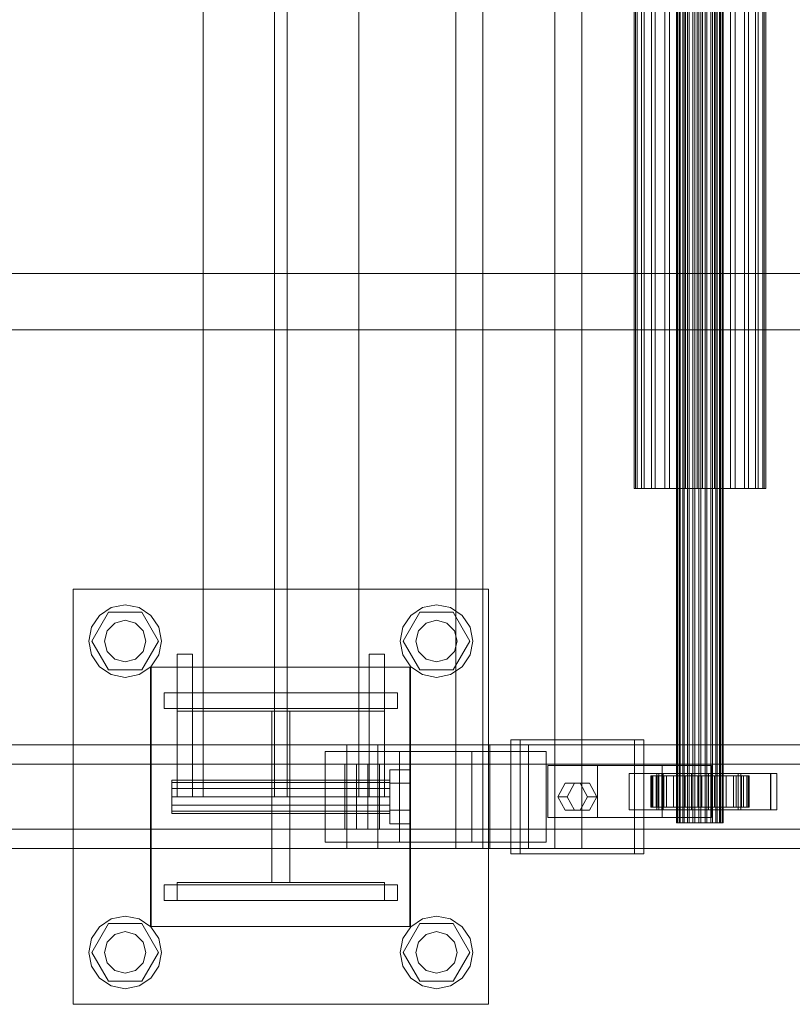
# Model space of a CAD drawing. Header units: millimetres. Extents: x -3490 to 61924, y -72580 to 6847.
# Tile 521 of 656: x 21504 to 21802, y -18510 to -18130. Entities that reach past the tile are written whole.
import ezdxf

# ---------------------------------------------------------------- set-up
doc = ezdxf.new("R2010")
doc.units = ezdxf.units.MM
doc.layers.add('superior_C02', color=7, linetype='Continuous', lineweight=0)

msp = doc.modelspace()

# ---------------------------------------------------------------- linework, layer by layer
at = {"layer": 'superior_C02'}
for p, q in [((21672.216, -17550), (21672.216, -18450)), ((21682.648, -18450), (21682.648, -17550)), ((21710.398, -18450), (21710.398, -17550)), ((21720.83, -17550), (21720.83, -18450)), ((21757.351, -18440), (21757.351, -17560)), ((21757.562, -18440), (21757.562, -17560)), ((21757.752, -18440), (21757.752, -17560)), ((21758.372, -18440), (21758.372, -17560)), ((21758.739, -18440), (21758.739, -17560)), ((21759.725, -18440), (21759.725, -17560)), ((21760.245, -18440), (21760.245, -17560)), ((21761.529, -18440), (21761.529, -17560)), ((21762.165, -18440), (21762.165, -17560)), ((21763.661, -18440), (21763.661, -17560)), ((21764.371, -18440), (21764.371, -17560)), ((21765.976, -18440), (21765.976, -17560)), ((21766.711, -18440), (21766.711, -17560)), ((21768.316, -18440), (21768.316, -17560)), ((21769.026, -18440), (21769.026, -17560)), ((21770.521, -18440), (21770.521, -17560)), ((21771.158, -18440), (21771.158, -17560)), ((21772.442, -18440), (21772.442, -17560)), ((21772.962, -18440), (21772.962, -17560)), ((21773.947, -18440), (21773.947, -17560)), ((21774.315, -18440), (21774.315, -17560)), ((21774.934, -17560), (21774.934, -18440)), ((21775.125, -18440), (21775.125, -17560)), ((21775.336, -18440), (21775.336, -17560)), ((21574.794, -17570), (21574.794, -18430)), ((21602.294, -17570), (21602.294, -18430)), ((21607.294, -18430), (21607.294, -17570)), ((21634.794, -18430), (21634.794, -17570)), ((21740.965, -18311.15), (21740.965, -17688.85)), ((21741.561, -18311.15), (21741.561, -17688.85)), ((21742.098, -18311.15), (21742.098, -17688.85)), ((21743.846, -18311.15), (21743.846, -17688.85)), ((21744.883, -18311.15), (21744.883, -17688.85)), ((21747.664, -18311.15), (21747.664, -17688.85)), ((21749.131, -18311.15), (21749.131, -17688.85)), ((21752.756, -18311.15), (21752.756, -17688.85)), ((21754.552, -18311.15), (21754.552, -17688.85)), ((21758.773, -18311.15), (21758.773, -17688.85)), ((21760.777, -18311.15), (21760.777, -17688.85)), ((21765.306, -18311.15), (21765.306, -17688.85)), ((21767.381, -18311.15), (21767.381, -17688.85)), ((21771.91, -18311.15), (21771.91, -17688.85)), ((21773.914, -18311.15), (21773.914, -17688.85)), ((21778.134, -18311.15), (21778.134, -17688.85)), ((21779.931, -18311.15), (21779.931, -17688.85)), ((21783.555, -18311.15), (21783.555, -17688.85)), ((21785.022, -18311.15), (21785.022, -17688.85)), ((21787.803, -18311.15), (21787.803, -17688.85)), ((21788.841, -18311.15), (21788.841, -17688.85)), ((21790.589, -17688.85), (21790.589, -18311.15)), ((21791.126, -18311.15), (21791.126, -17688.85)), ((21791.722, -18311.15), (21791.722, -17688.85)), ((21968.557, -18228.298), (21032.6, -18228.298)), ((21034.379, -18228.298), (21970.336, -18228.298)), ((24634.01, -18250), (15575.415, -18250)), ((15576.913, -18250), (24635.508, -18250)), ((21742.098, -18311.15), (21740.965, -18311.15)), ((21740.965, -18311.15), (21741.561, -18311.15)), ((21741.561, -18311.15), (21743.846, -18311.15)), ((21744.883, -18311.15), (21742.098, -18311.15)), ((21743.846, -18311.15), (21747.664, -18311.15)), ((21749.131, -18311.15), (21744.883, -18311.15)), ((21747.664, -18311.15), (21752.756, -18311.15)), ((21754.552, -18311.15), (21749.131, -18311.15)), ((21752.756, -18311.15), (21758.773, -18311.15)), ((21760.777, -18311.15), (21754.552, -18311.15)), ((21758.773, -18311.15), (21765.306, -18311.15)), ((21767.381, -18311.15), (21760.777, -18311.15)), ((21765.306, -18311.15), (21771.91, -18311.15)), ((21773.914, -18311.15), (21767.381, -18311.15)), ((21771.91, -18311.15), (21778.134, -18311.15)), ((21779.931, -18311.15), (21773.914, -18311.15)), ((21778.134, -18311.15), (21783.555, -18311.15)), ((21785.022, -18311.15), (21779.931, -18311.15)), ((21783.555, -18311.15), (21787.803, -18311.15)), ((21788.841, -18311.15), (21785.022, -18311.15)), ((21787.803, -18311.15), (21790.589, -18311.15)), ((21791.126, -18311.15), (21788.841, -18311.15)), ((21790.589, -18311.15), (21791.722, -18311.15)), ((21791.722, -18311.15), (21791.126, -18311.15)), ((21524.794, -18510), (21524.794, -18350)), ((21524.794, -18350), (21684.794, -18350)), ((21684.794, -18350), (21684.794, -18510)), ((21539.436, -18357.066), (21544.794, -18356)), ((21544.794, -18356), (21550.151, -18357.066)), ((21659.436, -18357.066), (21664.794, -18356)), ((21664.794, -18356), (21670.151, -18357.066)), ((21531.86, -18364.642), (21534.894, -18360.101)), ((21531.994, -18370), (21538.394, -18358.915)), ((21534.894, -18360.101), (21539.436, -18357.066)), ((21538.394, -18358.915), (21551.194, -18358.915)), ((21550.151, -18357.066), (21554.693, -18360.101)), ((21551.194, -18358.915), (21557.594, -18370)), ((21554.693, -18360.101), (21557.728, -18364.642)), ((21651.86, -18364.642), (21654.894, -18360.101)), ((21651.994, -18370), (21658.394, -18358.915)), ((21654.894, -18360.101), (21659.436, -18357.066)), ((21658.394, -18358.915), (21671.194, -18358.915)), ((21670.151, -18357.066), (21674.693, -18360.101)), ((21671.194, -18358.915), (21677.594, -18370)), ((21674.693, -18360.101), (21677.728, -18364.642)), ((21537.866, -18366), (21540.794, -18363.072)), ((21540.794, -18363.072), (21544.794, -18362)), ((21544.794, -18362), (21548.794, -18363.072)), ((21548.794, -18363.072), (21551.722, -18366)), ((21657.866, -18366), (21660.794, -18363.072)), ((21660.794, -18363.072), (21664.794, -18362)), ((21664.794, -18362), (21668.794, -18363.072)), ((21668.794, -18363.072), (21671.722, -18366)), ((21530.794, -18370), (21531.86, -18364.642)), ((21536.794, -18370), (21537.866, -18366)), ((21551.722, -18366), (21552.794, -18370)), ((21557.728, -18364.642), (21558.794, -18370)), ((21650.794, -18370), (21651.86, -18364.642)), ((21656.794, -18370), (21657.866, -18366)), ((21671.722, -18366), (21672.794, -18370)), ((21677.728, -18364.642), (21678.794, -18370)), ((21531.86, -18375.358), (21530.794, -18370)), ((21538.394, -18381.085), (21531.994, -18370)), ((21537.866, -18374), (21536.794, -18370)), ((21557.594, -18370), (21551.194, -18381.085)), ((21552.794, -18370), (21551.722, -18374)), ((21558.794, -18370), (21557.728, -18375.358)), ((21651.86, -18375.358), (21650.794, -18370)), ((21658.394, -18381.085), (21651.994, -18370)), ((21657.866, -18374), (21656.794, -18370)), ((21677.594, -18370), (21671.194, -18381.085)), ((21672.794, -18370), (21671.722, -18374)), ((21678.794, -18370), (21677.728, -18375.358)), ((21534.894, -18379.899), (21531.86, -18375.358)), ((21540.794, -18376.928), (21537.866, -18374)), ((21551.722, -18374), (21548.794, -18376.928)), ((21557.728, -18375.358), (21554.693, -18379.899)), ((21564.794, -18430), (21564.794, -18375)), ((21564.794, -18375), (21570.794, -18375)), ((21570.794, -18430), (21570.794, -18375)), ((21638.794, -18430), (21638.794, -18375)), ((21638.794, -18375), (21644.794, -18375)), ((21644.794, -18430), (21644.794, -18375)), ((21654.894, -18379.899), (21651.86, -18375.358)), ((21660.794, -18376.928), (21657.866, -18374)), ((21671.722, -18374), (21668.794, -18376.928)), ((21677.728, -18375.358), (21674.693, -18379.899)), ((21544.794, -18378), (21540.794, -18376.928)), ((21548.794, -18376.928), (21544.794, -18378)), ((21664.794, -18378), (21660.794, -18376.928)), ((21668.794, -18376.928), (21664.794, -18378)), ((21539.436, -18382.934), (21534.894, -18379.899)), ((21551.194, -18381.085), (21538.394, -18381.085)), ((21544.794, -18384), (21539.436, -18382.934)), ((21550.151, -18382.934), (21544.794, -18384)), ((21554.693, -18379.899), (21550.151, -18382.934)), ((21554.496, -18480), (21554.496, -18380)), ((21554.496, -18380), (21654.496, -18380)), ((21554.794, -18480), (21554.794, -18380)), ((21554.794, -18380), (21654.794, -18380)), ((21654.496, -18380), (21654.496, -18480)), ((21654.794, -18380), (21654.794, -18480)), ((21659.436, -18382.934), (21654.894, -18379.899)), ((21671.194, -18381.085), (21658.394, -18381.085)), ((21664.794, -18384), (21659.436, -18382.934)), ((21670.151, -18382.934), (21664.794, -18384)), ((21674.693, -18379.899), (21670.151, -18382.934)), ((21559.794, -18390), (21649.794, -18390)), ((21559.794, -18396), (21559.794, -18390)), ((21564.794, -18397), (21564.794, -18390)), ((21564.794, -18390), (21644.794, -18390)), ((21644.794, -18390), (21644.794, -18397)), ((21649.794, -18396), (21649.794, -18390)), ((21559.794, -18396), (21649.794, -18396)), ((21644.794, -18397), (21564.794, -18397)), ((21601.294, -18463), (21601.294, -18397)), ((21601.294, -18397), (21608.294, -18397)), ((21608.294, -18397), (21608.294, -18463)), ((21741.164, -18408), (21693.437, -18408)), ((21693.437, -18408), (21693.437, -18452)), ((21697.013, -18408), (21693.437, -18408)), ((21697.013, -18452), (21697.013, -18408)), ((21697.013, -18408), (21744.741, -18408)), ((21741.164, -18452), (21741.164, -18408)), ((21741.164, -18408), (21744.741, -18408)), ((21744.741, -18408), (21744.741, -18452)), ((21630.207, -18410), (20484.747, -18410)), ((20496.669, -18410), (21642.129, -18410)), ((21685.346, -18410), (20539.887, -18410)), ((20554.789, -18410), (21700.249, -18410)), ((21650.486, -18412.5), (21621.85, -18412.5)), ((21621.85, -18412.5), (21621.85, -18447.5)), ((21678.479, -18412.5), (21621.85, -18412.5)), ((21630.207, -18410), (21630.207, -18450)), ((21642.129, -18410), (21630.207, -18410)), ((22775.666, -18410), (21630.207, -18410)), ((21642.129, -18450), (21642.129, -18410)), ((21642.129, -18410), (22787.589, -18410)), ((21650.486, -18447.5), (21650.486, -18412.5)), ((21650.486, -18412.5), (21707.116, -18412.5)), ((21678.479, -18447.5), (21678.479, -18412.5)), ((21678.479, -18412.5), (21707.116, -18412.5)), ((21685.346, -18410), (21685.346, -18450)), ((21700.249, -18410), (21685.346, -18410)), ((22830.806, -18410), (21685.346, -18410)), ((21700.249, -18450), (21700.249, -18410)), ((21700.249, -18410), (22845.709, -18410)), ((21707.116, -18412.5), (21707.116, -18447.5)), ((21629.513, -18417.5), (20540.683, -18417.5)), ((20553.993, -18417.5), (21642.823, -18417.5)), ((21629.513, -18417.5), (21629.513, -18442.5)), ((21642.823, -18417.5), (21629.513, -18417.5)), ((21633.991, -18417.5), (21638.344, -18417.5)), ((21633.991, -18442.5), (21633.991, -18417.5)), ((22836.081, -18417.5), (21633.991, -18417.5)), ((21638.344, -18417.5), (21638.344, -18442.5)), ((21638.344, -18417.5), (22840.434, -18417.5)), ((21642.823, -18442.5), (21642.823, -18417.5)), ((21646.794, -18424.8), (21646.794, -18419.6)), ((21654.794, -18419.6), (21646.794, -18419.6)), ((21654.794, -18419.6), (21654.794, -18424.8)), ((21726.846, -18418), (21707.755, -18418)), ((21707.755, -18418), (21707.755, -18438)), ((21751.731, -18418), (21707.755, -18418)), ((21726.846, -18438), (21726.846, -18418)), ((21726.846, -18418), (21770.822, -18418)), ((21751.731, -18438), (21751.731, -18418)), ((21751.731, -18418), (21770.822, -18418)), ((21770.822, -18418), (21770.822, -18438)), ((21562.794, -18424.457), (21562.794, -18423.6)), ((21646.794, -18423.6), (21562.794, -18423.6)), ((21562.794, -18424.457), (21562.794, -18426.8)), ((21562.794, -18424.457), (21646.794, -18424.457)), ((21646.794, -18423.6), (21646.794, -18424.457)), ((21646.794, -18424.457), (21646.794, -18426.8)), ((21750.539, -18421), (21739.084, -18421)), ((21739.084, -18421), (21739.084, -18435)), ((21751.602, -18421), (21739.084, -18421)), ((21747.805, -18422), (21747.359, -18422)), ((21747.359, -18422), (21757.351, -18422)), ((21747.359, -18434), (21747.359, -18422)), ((21747.359, -18422), (21748.207, -18422)), ((21749.515, -18422), (21747.805, -18422)), ((21747.805, -18422), (21757.562, -18422)), ((21747.805, -18434), (21747.805, -18422)), ((21748.207, -18422), (21757.752, -18422)), ((21748.207, -18434), (21748.207, -18422)), ((21748.207, -18422), (21750.291, -18422)), ((21752.371, -18422), (21749.515, -18422)), ((21749.515, -18422), (21758.372, -18422)), ((21749.515, -18434), (21749.515, -18422)), ((21793.663, -18421), (21749.754, -18421)), ((21749.754, -18421), (21749.754, -18435)), ((21752.138, -18421), (21749.754, -18421)), ((21750.291, -18422), (21758.739, -18422)), ((21750.291, -18434), (21750.291, -18422)), ((21750.291, -18422), (21753.468, -18422)), ((21750.539, -18435), (21750.539, -18421)), ((21750.539, -18421), (21763.057, -18421)), ((21751.602, -18435), (21751.602, -18421)), ((21751.602, -18421), (21763.057, -18421)), ((21752.138, -18435), (21752.138, -18421)), ((21752.138, -18421), (21796.047, -18421)), ((21756.179, -18422), (21752.371, -18422)), ((21752.371, -18422), (21759.725, -18422)), ((21752.371, -18434), (21752.371, -18422)), ((21753.468, -18422), (21760.245, -18422)), ((21753.468, -18434), (21753.468, -18422)), ((21753.468, -18422), (21757.523, -18422)), ((21760.68, -18422), (21756.179, -18422)), ((21756.179, -18422), (21761.529, -18422)), ((21756.179, -18434), (21756.179, -18422)), ((21757.351, -18422), (21757.562, -18422)), ((21757.351, -18422), (21757.351, -18434)), ((21757.752, -18422), (21757.351, -18422)), ((21757.523, -18422), (21762.165, -18422)), ((21757.523, -18434), (21757.523, -18422)), ((21757.523, -18422), (21762.179, -18422)), ((21757.562, -18422), (21758.372, -18422)), ((21757.562, -18422), (21757.562, -18434)), ((21757.752, -18422), (21757.752, -18434)), ((21758.739, -18422), (21757.752, -18422)), ((21758.372, -18422), (21759.725, -18422)), ((21758.372, -18422), (21758.372, -18434)), ((21758.739, -18422), (21758.739, -18434)), ((21760.245, -18422), (21758.739, -18422)), ((21759.725, -18422), (21761.529, -18422)), ((21759.725, -18422), (21759.725, -18434)), ((21760.245, -18422), (21760.245, -18434)), ((21762.165, -18422), (21760.245, -18422)), ((21765.567, -18422), (21760.68, -18422)), ((21760.68, -18422), (21763.661, -18422)), ((21760.68, -18434), (21760.68, -18422)), ((21761.529, -18422), (21763.661, -18422)), ((21761.529, -18422), (21761.529, -18434)), ((21762.165, -18422), (21762.165, -18434)), ((21764.371, -18422), (21762.165, -18422)), ((21762.179, -18422), (21764.371, -18422)), ((21762.179, -18434), (21762.179, -18422)), ((21762.179, -18422), (21767.119, -18422)), ((21763.057, -18421), (21763.057, -18435)), ((21763.661, -18422), (21765.976, -18422)), ((21763.661, -18422), (21763.661, -18434)), ((21764.371, -18422), (21764.371, -18434)), ((21766.711, -18422), (21764.371, -18422)), ((21770.507, -18422), (21765.567, -18422)), ((21765.567, -18422), (21765.976, -18422)), ((21765.567, -18434), (21765.567, -18422)), ((21765.976, -18422), (21768.316, -18422)), ((21765.976, -18422), (21765.976, -18434)), ((21767.119, -18422), (21766.711, -18422)), ((21766.711, -18422), (21766.711, -18434)), ((21769.026, -18422), (21766.711, -18422)), ((21767.119, -18434), (21767.119, -18422)), ((21767.119, -18422), (21772.006, -18422)), ((21770.507, -18422), (21768.316, -18422)), ((21768.316, -18422), (21770.521, -18422)), ((21768.316, -18422), (21768.316, -18434)), ((21772.006, -18422), (21769.026, -18422)), ((21769.026, -18422), (21769.026, -18434)), ((21771.158, -18422), (21769.026, -18422)), ((21781.084, -18421), (21769.63, -18421)), ((21769.63, -18421), (21769.63, -18435)), ((21782.148, -18421), (21769.63, -18421)), ((21775.163, -18422), (21770.507, -18422)), ((21770.507, -18434), (21770.507, -18422)), ((21775.163, -18422), (21770.521, -18422)), ((21770.521, -18422), (21772.442, -18422)), ((21770.521, -18422), (21770.521, -18434)), ((21776.507, -18422), (21771.158, -18422)), ((21771.158, -18422), (21771.158, -18434)), ((21772.962, -18422), (21771.158, -18422)), ((21772.006, -18434), (21772.006, -18422)), ((21772.006, -18422), (21776.507, -18422)), ((21779.218, -18422), (21772.442, -18422)), ((21772.442, -18422), (21773.947, -18422)), ((21772.442, -18422), (21772.442, -18434)), ((21780.316, -18422), (21772.962, -18422)), ((21772.962, -18422), (21772.962, -18434)), ((21774.315, -18422), (21772.962, -18422)), ((21782.396, -18422), (21773.947, -18422)), ((21773.947, -18422), (21774.934, -18422)), ((21773.947, -18422), (21773.947, -18434)), ((21783.172, -18422), (21774.315, -18422)), ((21774.315, -18422), (21774.315, -18434)), ((21775.125, -18422), (21774.315, -18422)), ((21774.934, -18422), (21784.48, -18422)), ((21774.934, -18434), (21774.934, -18422)), ((21774.934, -18422), (21775.336, -18422)), ((21784.881, -18422), (21775.125, -18422)), ((21775.125, -18422), (21775.125, -18434)), ((21775.336, -18422), (21775.125, -18422)), ((21779.218, -18422), (21775.163, -18422)), ((21775.163, -18434), (21775.163, -18422)), ((21785.327, -18422), (21775.336, -18422)), ((21775.336, -18422), (21775.336, -18434)), ((21776.507, -18434), (21776.507, -18422)), ((21776.507, -18422), (21780.316, -18422)), ((21782.396, -18422), (21779.218, -18422)), ((21779.218, -18434), (21779.218, -18422)), ((21780.316, -18434), (21780.316, -18422)), ((21780.316, -18422), (21783.172, -18422)), ((21781.084, -18435), (21781.084, -18421)), ((21781.084, -18421), (21793.602, -18421)), ((21782.148, -18435), (21782.148, -18421)), ((21782.148, -18421), (21793.602, -18421)), ((21784.48, -18422), (21782.396, -18422)), ((21782.396, -18434), (21782.396, -18422)), ((21783.172, -18434), (21783.172, -18422)), ((21783.172, -18422), (21784.881, -18422)), ((21784.48, -18422), (21784.48, -18434)), ((21785.327, -18422), (21784.48, -18422)), ((21784.881, -18434), (21784.881, -18422)), ((21784.881, -18422), (21785.327, -18422)), ((21785.327, -18434), (21785.327, -18422)), ((21793.602, -18421), (21793.602, -18435)), ((21793.663, -18435), (21793.663, -18421)), ((21793.663, -18421), (21796.047, -18421)), ((21796.047, -18421), (21796.047, -18435)), ((21562.794, -18426.8), (21562.794, -18430)), ((21562.794, -18426.8), (21646.794, -18426.8)), ((21646.794, -18424.8), (21646.794, -18435.2)), ((21646.794, -18424.8), (21654.794, -18424.8)), ((21646.794, -18426.8), (21646.794, -18430)), ((21654.794, -18424.8), (21654.794, -18435.2)), ((21711.573, -18430), (21714.437, -18424.804)), ((21714.437, -18424.804), (21720.164, -18424.804)), ((21718.014, -18424.804), (21714.437, -18424.804)), ((21718.014, -18424.804), (21715.15, -18430)), ((21723.741, -18424.804), (21718.014, -18424.804)), ((21720.164, -18424.804), (21723.028, -18430)), ((21723.741, -18424.804), (21720.164, -18424.804)), ((21726.605, -18430), (21723.741, -18424.804)), ((21562.794, -18430), (21562.794, -18433.2)), ((21562.794, -18430), (21646.794, -18430)), ((21564.794, -18430), (21570.794, -18430)), ((21634.794, -18430), (21574.794, -18430)), ((21607.294, -18430), (21602.294, -18430)), ((21638.794, -18430), (21644.794, -18430)), ((21646.794, -18430), (21646.794, -18433.2)), ((21714.437, -18435.196), (21711.573, -18430)), ((21711.573, -18430), (21715.15, -18430)), ((21715.15, -18430), (21718.014, -18435.196)), ((21723.028, -18430), (21720.164, -18435.196)), ((21726.605, -18430), (21723.028, -18430)), ((21723.741, -18435.196), (21726.605, -18430)), ((21562.794, -18433.2), (21562.794, -18435.543)), ((21562.794, -18433.2), (21646.794, -18433.2)), ((21562.794, -18435.543), (21562.794, -18436.4)), ((21562.794, -18435.543), (21646.794, -18435.543)), ((21646.794, -18433.2), (21646.794, -18435.543)), ((21646.794, -18435.2), (21646.794, -18440.4)), ((21646.794, -18435.2), (21654.794, -18435.2)), ((21646.794, -18435.543), (21646.794, -18436.4)), ((21654.794, -18435.2), (21654.794, -18440.4)), ((21720.164, -18435.196), (21714.437, -18435.196)), ((21718.014, -18435.196), (21714.437, -18435.196)), ((21718.014, -18435.196), (21723.741, -18435.196)), ((21723.741, -18435.196), (21720.164, -18435.196)), ((21739.084, -18435), (21750.539, -18435)), ((21739.084, -18435), (21751.602, -18435)), ((21757.351, -18434), (21747.359, -18434)), ((21747.359, -18434), (21747.805, -18434)), ((21748.207, -18434), (21747.359, -18434)), ((21757.562, -18434), (21747.805, -18434)), ((21747.805, -18434), (21749.515, -18434)), ((21757.752, -18434), (21748.207, -18434)), ((21750.291, -18434), (21748.207, -18434)), ((21758.372, -18434), (21749.515, -18434)), ((21749.515, -18434), (21752.371, -18434)), ((21749.754, -18435), (21793.663, -18435)), ((21749.754, -18435), (21752.138, -18435)), ((21758.739, -18434), (21750.291, -18434)), ((21753.468, -18434), (21750.291, -18434)), ((21763.057, -18435), (21750.539, -18435)), ((21763.057, -18435), (21751.602, -18435)), ((21796.047, -18435), (21752.138, -18435)), ((21759.725, -18434), (21752.371, -18434)), ((21752.371, -18434), (21756.179, -18434)), ((21760.245, -18434), (21753.468, -18434)), ((21757.523, -18434), (21753.468, -18434)), ((21761.529, -18434), (21756.179, -18434)), ((21756.179, -18434), (21760.68, -18434)), ((21757.562, -18434), (21757.351, -18434)), ((21757.351, -18434), (21757.752, -18434)), ((21762.165, -18434), (21757.523, -18434)), ((21762.179, -18434), (21757.523, -18434)), ((21758.372, -18434), (21757.562, -18434)), ((21757.752, -18434), (21758.739, -18434)), ((21759.725, -18434), (21758.372, -18434)), ((21758.739, -18434), (21760.245, -18434)), ((21761.529, -18434), (21759.725, -18434)), ((21760.245, -18434), (21762.165, -18434)), ((21763.661, -18434), (21760.68, -18434)), ((21760.68, -18434), (21765.567, -18434)), ((21763.661, -18434), (21761.529, -18434)), ((21762.165, -18434), (21764.371, -18434)), ((21764.371, -18434), (21762.179, -18434)), ((21767.119, -18434), (21762.179, -18434)), ((21765.976, -18434), (21763.661, -18434)), ((21764.371, -18434), (21766.711, -18434)), ((21765.976, -18434), (21765.567, -18434)), ((21765.567, -18434), (21770.507, -18434)), ((21768.316, -18434), (21765.976, -18434)), ((21766.711, -18434), (21767.119, -18434)), ((21766.711, -18434), (21769.026, -18434)), ((21772.006, -18434), (21767.119, -18434)), ((21770.521, -18434), (21768.316, -18434)), ((21768.316, -18434), (21770.507, -18434)), ((21769.026, -18434), (21772.006, -18434)), ((21769.026, -18434), (21771.158, -18434)), ((21769.63, -18435), (21781.084, -18435)), ((21769.63, -18435), (21782.148, -18435)), ((21770.507, -18434), (21775.163, -18434)), ((21772.442, -18434), (21770.521, -18434)), ((21770.521, -18434), (21775.163, -18434)), ((21771.158, -18434), (21776.507, -18434)), ((21771.158, -18434), (21772.962, -18434)), ((21776.507, -18434), (21772.006, -18434)), ((21773.947, -18434), (21772.442, -18434)), ((21772.442, -18434), (21779.218, -18434)), ((21772.962, -18434), (21780.316, -18434)), ((21772.962, -18434), (21774.315, -18434)), ((21774.934, -18434), (21773.947, -18434)), ((21773.947, -18434), (21782.396, -18434)), ((21774.315, -18434), (21783.172, -18434)), ((21774.315, -18434), (21775.125, -18434)), ((21784.48, -18434), (21774.934, -18434)), ((21775.336, -18434), (21774.934, -18434)), ((21775.125, -18434), (21784.881, -18434)), ((21775.125, -18434), (21775.336, -18434)), ((21775.163, -18434), (21779.218, -18434)), ((21775.336, -18434), (21785.327, -18434)), ((21780.316, -18434), (21776.507, -18434)), ((21779.218, -18434), (21782.396, -18434)), ((21783.172, -18434), (21780.316, -18434)), ((21793.602, -18435), (21781.084, -18435)), ((21793.602, -18435), (21782.148, -18435)), ((21782.396, -18434), (21784.48, -18434)), ((21784.881, -18434), (21783.172, -18434)), ((21784.48, -18434), (21785.327, -18434)), ((21785.327, -18434), (21784.881, -18434)), ((21796.047, -18435), (21793.663, -18435)), ((21562.794, -18436.4), (21646.794, -18436.4)), ((21707.755, -18438), (21726.846, -18438)), ((21707.755, -18438), (21751.731, -18438)), ((21770.822, -18438), (21726.846, -18438)), ((21770.822, -18438), (21751.731, -18438)), ((20540.683, -18442.5), (21629.513, -18442.5)), ((20553.993, -18442.5), (21642.823, -18442.5)), ((21629.513, -18442.5), (21642.823, -18442.5)), ((21638.344, -18442.5), (21633.991, -18442.5)), ((21633.991, -18442.5), (22836.081, -18442.5)), ((21638.344, -18442.5), (22840.434, -18442.5)), ((21646.794, -18440.4), (21654.794, -18440.4)), ((21757.752, -18440), (21757.351, -18440)), ((21757.351, -18440), (21757.562, -18440)), ((21757.562, -18440), (21758.372, -18440)), ((21758.739, -18440), (21757.752, -18440)), ((21758.372, -18440), (21759.725, -18440)), ((21760.245, -18440), (21758.739, -18440)), ((21759.725, -18440), (21761.529, -18440)), ((21762.165, -18440), (21760.245, -18440)), ((21761.529, -18440), (21763.661, -18440)), ((21764.371, -18440), (21762.165, -18440)), ((21763.661, -18440), (21765.976, -18440)), ((21766.711, -18440), (21764.371, -18440)), ((21765.976, -18440), (21768.316, -18440)), ((21769.026, -18440), (21766.711, -18440)), ((21768.316, -18440), (21770.521, -18440)), ((21771.158, -18440), (21769.026, -18440)), ((21770.521, -18440), (21772.442, -18440)), ((21772.962, -18440), (21771.158, -18440)), ((21772.442, -18440), (21773.947, -18440)), ((21774.315, -18440), (21772.962, -18440)), ((21773.947, -18440), (21774.934, -18440)), ((21775.125, -18440), (21774.315, -18440)), ((21774.934, -18440), (21775.336, -18440)), ((21775.336, -18440), (21775.125, -18440)), ((20484.747, -18450), (21630.207, -18450)), ((20496.669, -18450), (21642.129, -18450)), ((20539.887, -18450), (21685.346, -18450)), ((20554.789, -18450), (21700.249, -18450)), ((21621.85, -18447.5), (21650.486, -18447.5)), ((21678.479, -18447.5), (21621.85, -18447.5)), ((21630.207, -18450), (21642.129, -18450)), ((21630.207, -18450), (22775.666, -18450)), ((21642.129, -18450), (22787.589, -18450)), ((21707.116, -18447.5), (21650.486, -18447.5)), ((21672.216, -18450), (21710.398, -18450)), ((21672.216, -18450), (21682.648, -18450)), ((21707.116, -18447.5), (21678.479, -18447.5)), ((21720.83, -18450), (21682.648, -18450)), ((21685.346, -18450), (21700.249, -18450)), ((21685.346, -18450), (22830.806, -18450)), ((21700.249, -18450), (22845.709, -18450)), ((21720.83, -18450), (21710.398, -18450)), ((21693.437, -18452), (21741.164, -18452)), ((21693.437, -18452), (21697.013, -18452)), ((21744.741, -18452), (21697.013, -18452)), ((21744.741, -18452), (21741.164, -18452)), ((21559.794, -18464), (21649.794, -18464)), ((21559.794, -18470), (21559.794, -18464)), ((21564.794, -18470), (21564.794, -18463)), ((21564.794, -18463), (21644.794, -18463)), ((21608.294, -18463), (21601.294, -18463)), ((21644.794, -18463), (21644.794, -18470)), ((21649.794, -18470), (21649.794, -18464)), ((21559.794, -18470), (21649.794, -18470)), ((21644.794, -18470), (21564.794, -18470)), ((21534.894, -18480.101), (21539.436, -18477.066)), ((21539.436, -18477.066), (21544.794, -18476)), ((21544.794, -18476), (21550.151, -18477.066)), ((21550.151, -18477.066), (21554.693, -18480.101)), ((21654.894, -18480.101), (21659.436, -18477.066)), ((21659.436, -18477.066), (21664.794, -18476)), ((21664.794, -18476), (21670.151, -18477.066)), ((21670.151, -18477.066), (21674.693, -18480.101)), ((21531.86, -18484.642), (21534.894, -18480.101)), ((21531.994, -18490), (21538.394, -18478.915)), ((21538.394, -18478.915), (21551.194, -18478.915)), ((21551.194, -18478.915), (21557.594, -18490)), ((21654.496, -18480), (21554.496, -18480)), ((21554.693, -18480.101), (21557.728, -18484.642)), ((21654.794, -18480), (21554.794, -18480)), ((21651.86, -18484.642), (21654.894, -18480.101)), ((21651.994, -18490), (21658.394, -18478.915)), ((21658.394, -18478.915), (21671.194, -18478.915)), ((21671.194, -18478.915), (21677.594, -18490)), ((21674.693, -18480.101), (21677.728, -18484.642)), ((21530.794, -18490), (21531.86, -18484.642)), ((21537.866, -18486), (21540.794, -18483.072)), ((21540.794, -18483.072), (21544.794, -18482)), ((21544.794, -18482), (21548.794, -18483.072)), ((21548.794, -18483.072), (21551.722, -18486)), ((21557.728, -18484.642), (21558.794, -18490)), ((21650.794, -18490), (21651.86, -18484.642)), ((21657.866, -18486), (21660.794, -18483.072)), ((21660.794, -18483.072), (21664.794, -18482)), ((21664.794, -18482), (21668.794, -18483.072)), ((21668.794, -18483.072), (21671.722, -18486)), ((21677.728, -18484.642), (21678.794, -18490)), ((21536.794, -18490), (21537.866, -18486)), ((21551.722, -18486), (21552.794, -18490)), ((21656.794, -18490), (21657.866, -18486)), ((21671.722, -18486), (21672.794, -18490)), ((21531.86, -18495.358), (21530.794, -18490)), ((21538.394, -18501.085), (21531.994, -18490)), ((21537.866, -18494), (21536.794, -18490)), ((21557.594, -18490), (21551.194, -18501.085)), ((21552.794, -18490), (21551.722, -18494)), ((21558.794, -18490), (21557.728, -18495.358)), ((21651.86, -18495.358), (21650.794, -18490)), ((21658.394, -18501.085), (21651.994, -18490)), ((21657.866, -18494), (21656.794, -18490)), ((21677.594, -18490), (21671.194, -18501.085)), ((21672.794, -18490), (21671.722, -18494)), ((21678.794, -18490), (21677.728, -18495.358)), ((21534.894, -18499.899), (21531.86, -18495.358)), ((21540.794, -18496.928), (21537.866, -18494)), ((21551.722, -18494), (21548.794, -18496.928)), ((21557.728, -18495.358), (21554.693, -18499.899)), ((21654.894, -18499.899), (21651.86, -18495.358)), ((21660.794, -18496.928), (21657.866, -18494)), ((21671.722, -18494), (21668.794, -18496.928)), ((21677.728, -18495.358), (21674.693, -18499.899)), ((21539.436, -18502.934), (21534.894, -18499.899)), ((21544.794, -18498), (21540.794, -18496.928)), ((21548.794, -18496.928), (21544.794, -18498)), ((21554.693, -18499.899), (21550.151, -18502.934)), ((21659.436, -18502.934), (21654.894, -18499.899)), ((21664.794, -18498), (21660.794, -18496.928)), ((21668.794, -18496.928), (21664.794, -18498)), ((21674.693, -18499.899), (21670.151, -18502.934)), ((21551.194, -18501.085), (21538.394, -18501.085)), ((21544.794, -18504), (21539.436, -18502.934)), ((21550.151, -18502.934), (21544.794, -18504)), ((21671.194, -18501.085), (21658.394, -18501.085)), ((21664.794, -18504), (21659.436, -18502.934)), ((21670.151, -18502.934), (21664.794, -18504)), ((21684.794, -18510), (21524.794, -18510))]:
    msp.add_line(p, q, dxfattribs=at)

doc.saveas('drawing.dxf')
